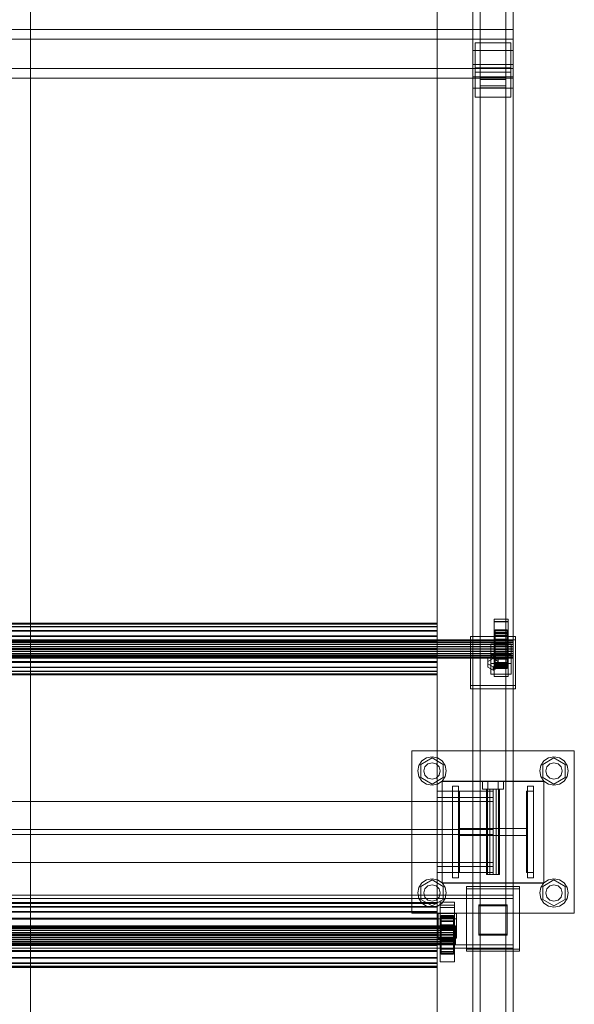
# Model space of a CAD drawing. Header units: millimetres. Extents: x -2233 to 61924, y -68080 to 6847.
# Tile 971 of 1056: x 61050 to 61596, y -14964 to -13995. Entities that reach past the tile are written whole.
import ezdxf

# ---------------------------------------------------------------- set-up
doc = ezdxf.new("R2010")
doc.units = ezdxf.units.MM
doc.layers.add('superior_C08', color=7, linetype='Continuous', lineweight=0)

msp = doc.modelspace()

# ---------------------------------------------------------------- linework, layer by layer
at = {"layer": 'superior_C08'}
for p, q in [((61461.134, -15197.949), (61461.134, -11214.841)), ((61461.134, -11216.219), (61461.134, -15199.327)), ((61496.134, -14025.14), (61496.134, -12871.626)), ((61536.134, -14025.14), (61536.134, -12871.626)), ((61503.634, -14053.794), (61503.634, -12875.473)), ((61503.634, -12881.562), (61503.634, -14059.883)), ((61528.634, -14053.794), (61528.634, -12875.473)), ((61528.634, -14059.883), (61528.634, -12881.562)), ((61496.134, -12885.408), (61496.134, -14038.922)), ((61536.134, -14038.922), (61536.134, -12885.408)), ((61496.134, -14051.326), (61496.134, -12897.812)), ((61536.134, -14051.326), (61536.134, -12897.812)), ((61496.134, -12908.837), (61496.134, -14062.351)), ((61536.134, -14062.351), (61536.134, -12908.837)), ((61061.134, -13962.195), (61061.134, -14904.231)), ((61061.134, -14905.885), (61061.134, -13963.849)), ((61461.134, -14904.231), (61461.134, -13962.195)), ((61461.134, -14905.885), (61461.134, -13963.849)), ((60586.134, -14004.537), (61536.134, -14004.537)), ((61536.134, -14004.537), (61536.134, -14042.987)), ((61536.134, -14004.537), (61536.134, -14014.184)), ((61536.134, -14014.184), (60586.134, -14014.184)), ((61498.634, -14017.612), (61533.634, -14017.612)), ((61498.634, -14046.45), (61498.634, -14017.612)), ((61498.634, -14042.42), (61498.634, -14017.612)), ((61533.634, -14017.612), (61533.634, -14046.45)), ((61533.634, -14017.612), (61533.634, -14042.42)), ((61536.134, -14052.635), (61536.134, -14014.184)), ((61536.134, -14025.14), (61496.134, -14025.14)), ((61496.134, -14025.14), (61496.134, -14038.922)), ((61496.134, -15178.654), (61496.134, -14025.14)), ((61536.134, -14038.922), (61536.134, -14025.14)), ((61536.134, -15178.654), (61536.134, -14025.14)), ((61536.134, -14042.987), (60586.134, -14042.987)), ((61496.134, -14038.922), (61536.134, -14038.922)), ((61496.134, -14038.922), (61496.134, -15192.436)), ((61498.634, -14042.42), (61498.634, -14071.258)), ((61533.634, -14042.42), (61498.634, -14042.42)), ((61533.634, -14046.45), (61498.634, -14046.45)), ((61498.634, -14046.45), (61498.634, -14071.258)), ((61533.634, -14071.258), (61533.634, -14042.42)), ((61533.634, -14046.45), (61533.634, -14071.258)), ((61536.134, -15192.436), (61536.134, -14038.922)), ((61536.134, -14052.635), (61536.134, -14042.987)), ((60586.134, -14052.635), (61536.134, -14052.635)), ((61536.134, -14051.326), (61496.134, -14051.326)), ((61496.134, -14051.326), (61496.134, -14062.351)), ((61496.134, -15204.84), (61496.134, -14051.326)), ((61528.634, -14051.637), (61503.634, -14051.637)), ((61503.634, -14051.637), (61503.634, -14062.04)), ((61503.634, -15180.344), (61503.634, -14051.637)), ((61503.634, -14059.883), (61503.634, -14053.794)), ((61503.634, -14053.794), (61528.634, -14053.794)), ((61528.634, -14062.04), (61528.634, -14051.637)), ((61528.634, -15180.344), (61528.634, -14051.637)), ((61528.634, -14053.794), (61528.634, -14059.883)), ((61536.134, -14062.351), (61536.134, -14051.326)), ((61536.134, -15204.84), (61536.134, -14051.326)), ((61496.134, -14062.351), (61536.134, -14062.351)), ((61496.134, -14062.351), (61496.134, -15215.865)), ((61528.634, -14059.883), (61503.634, -14059.883)), ((61503.634, -14062.04), (61528.634, -14062.04)), ((61503.634, -14062.04), (61503.634, -15190.747)), ((61528.634, -15190.747), (61528.634, -14062.04)), ((61536.134, -15215.865), (61536.134, -14062.351)), ((61498.634, -14071.258), (61533.634, -14071.258)), ((61461.134, -14588.795), (60661.134, -14588.795)), ((61461.134, -14588.795), (61461.134, -14589.545)), ((61461.134, -14589.775), (61461.134, -14588.795)), ((61517.134, -14629.133), (61517.134, -14584.915)), ((61517.134, -14584.915), (61531.134, -14584.915)), ((61517.134, -14587.12), (61517.134, -14584.915)), ((61531.134, -14587.12), (61517.134, -14587.12)), ((61517.134, -14587.12), (61517.134, -14631.338)), ((61517.134, -14598.79), (61517.134, -14587.255)), ((61517.134, -14587.255), (61531.134, -14587.255)), ((61517.134, -14598.831), (61517.134, -14587.255)), ((61531.134, -14584.915), (61531.134, -14629.133)), ((61531.134, -14584.915), (61531.134, -14587.12)), ((61531.134, -14631.338), (61531.134, -14587.12)), ((61531.134, -14587.255), (61531.134, -14598.79)), ((61531.134, -14587.255), (61531.134, -14598.831)), ((61461.134, -14589.545), (60661.134, -14589.545)), ((60661.134, -14589.775), (61461.134, -14589.775)), ((61461.134, -14591.975), (60661.134, -14591.975)), ((61461.134, -14592.419), (60661.134, -14592.419)), ((61461.134, -14595.92), (60661.134, -14595.92)), ((61461.134, -14596.546), (60661.134, -14596.546)), ((61461.134, -14589.545), (61461.134, -14591.975)), ((61461.134, -14592.419), (61461.134, -14589.775)), ((61461.134, -14591.975), (61461.134, -14595.92)), ((61461.134, -14596.546), (61461.134, -14592.419)), ((61461.134, -14595.92), (61461.134, -14601.109)), ((61461.134, -14601.877), (61461.134, -14596.546)), ((61531.134, -14598.79), (61517.134, -14598.79)), ((61517.134, -14598.79), (61517.134, -14610.367)), ((61531.134, -14598.831), (61517.134, -14598.831)), ((61517.134, -14598.831), (61517.134, -14610.367)), ((61518.134, -14595.755), (61518.134, -14595.194)), ((61518.134, -14595.194), (61518.134, -14605.192)), ((61530.134, -14595.194), (61518.134, -14595.194)), ((61518.134, -14595.194), (61518.134, -14595.927)), ((61518.134, -14597.573), (61518.134, -14595.755)), ((61518.134, -14595.755), (61518.134, -14605.458)), ((61530.134, -14595.755), (61518.134, -14595.755)), ((61518.134, -14605.539), (61518.134, -14595.927)), ((61518.134, -14595.927), (61518.134, -14597.905)), ((61518.134, -14595.927), (61530.134, -14595.927)), ((61518.134, -14600.523), (61518.134, -14597.573)), ((61518.134, -14597.573), (61518.134, -14606.319)), ((61530.134, -14597.573), (61518.134, -14597.573)), ((61518.134, -14597.905), (61518.134, -14606.476)), ((61530.134, -14597.905), (61518.134, -14597.905)), ((61518.134, -14597.905), (61518.134, -14600.992)), ((61530.134, -14605.192), (61530.134, -14595.194)), ((61530.134, -14595.194), (61530.134, -14595.755)), ((61530.134, -14595.927), (61530.134, -14595.194)), ((61530.134, -14605.458), (61530.134, -14595.755)), ((61530.134, -14595.755), (61530.134, -14597.573)), ((61530.134, -14597.905), (61530.134, -14595.927)), ((61530.134, -14595.927), (61530.134, -14605.539)), ((61530.134, -14606.319), (61530.134, -14597.573)), ((61530.134, -14597.573), (61530.134, -14600.523)), ((61530.134, -14606.476), (61530.134, -14597.905)), ((61530.134, -14600.992), (61530.134, -14597.905)), ((61531.134, -14610.367), (61531.134, -14598.79)), ((61531.134, -14610.367), (61531.134, -14598.831)), ((61536.134, -14605.192), (60586.134, -14605.192)), ((61536.134, -14605.458), (60586.134, -14605.458)), ((60586.134, -14605.539), (61536.134, -14605.539)), ((61536.134, -14606.319), (60586.134, -14606.319)), ((61536.134, -14606.476), (60586.134, -14606.476)), ((61536.134, -14607.717), (60586.134, -14607.717)), ((61536.134, -14607.939), (60586.134, -14607.939)), ((61461.134, -14601.109), (60661.134, -14601.109)), ((61461.134, -14601.877), (60661.134, -14601.877)), ((61461.134, -14607.19), (60661.134, -14607.19)), ((61461.134, -14608.046), (60661.134, -14608.046)), ((61461.134, -14601.109), (61461.134, -14607.19)), ((61461.134, -14608.046), (61461.134, -14601.877)), ((61461.134, -14607.19), (61461.134, -14613.748)), ((61461.134, -14614.634), (61461.134, -14608.046)), ((61494.134, -14649.909), (61494.134, -14601.846)), ((61494.134, -14601.846), (61538.134, -14601.846)), ((61494.134, -14605.154), (61494.134, -14601.846)), ((61538.134, -14605.154), (61494.134, -14605.154)), ((61494.134, -14605.154), (61494.134, -14653.217)), ((61518.134, -14604.405), (61518.134, -14600.523)), ((61518.134, -14600.523), (61518.134, -14607.717)), ((61530.134, -14600.523), (61518.134, -14600.523)), ((61518.134, -14600.992), (61518.134, -14607.939)), ((61530.134, -14600.992), (61518.134, -14600.992)), ((61518.134, -14600.992), (61518.134, -14604.979)), ((61518.134, -14608.954), (61518.134, -14604.405)), ((61518.134, -14604.405), (61518.134, -14609.555)), ((61530.134, -14604.405), (61518.134, -14604.405)), ((61518.134, -14604.979), (61518.134, -14609.828)), ((61530.134, -14604.979), (61518.134, -14604.979)), ((61518.134, -14604.979), (61518.134, -14609.594)), ((61518.134, -14605.192), (61518.134, -14605.458)), ((61518.134, -14605.192), (61530.134, -14605.192)), ((61518.134, -14605.539), (61518.134, -14605.192)), ((61518.134, -14605.458), (61518.134, -14606.319)), ((61518.134, -14605.458), (61530.134, -14605.458)), ((61518.134, -14606.476), (61518.134, -14605.539)), ((61530.134, -14605.539), (61518.134, -14605.539)), ((61518.134, -14606.319), (61518.134, -14607.717)), ((61518.134, -14606.319), (61530.134, -14606.319)), ((61518.134, -14606.476), (61530.134, -14606.476)), ((61518.134, -14607.939), (61518.134, -14606.476)), ((61518.134, -14607.717), (61518.134, -14609.555)), ((61518.134, -14607.717), (61530.134, -14607.717)), ((61518.134, -14607.939), (61530.134, -14607.939)), ((61518.134, -14609.828), (61518.134, -14607.939)), ((61530.134, -14607.717), (61530.134, -14600.523)), ((61530.134, -14600.523), (61530.134, -14604.405)), ((61530.134, -14607.939), (61530.134, -14600.992)), ((61530.134, -14604.979), (61530.134, -14600.992)), ((61530.134, -14609.555), (61530.134, -14604.405)), ((61530.134, -14604.405), (61530.134, -14608.954)), ((61530.134, -14609.828), (61530.134, -14604.979)), ((61530.134, -14609.594), (61530.134, -14604.979)), ((61530.134, -14605.458), (61530.134, -14605.192)), ((61530.134, -14605.192), (61530.134, -14605.539)), ((61530.134, -14606.319), (61530.134, -14605.458)), ((61530.134, -14605.539), (61530.134, -14606.476)), ((61530.134, -14607.717), (61530.134, -14606.319)), ((61530.134, -14606.476), (61530.134, -14607.939)), ((61530.134, -14609.555), (61530.134, -14607.717)), ((61530.134, -14607.939), (61530.134, -14609.828)), ((61536.134, -14605.192), (61536.134, -14605.458)), ((61536.134, -14605.539), (61536.134, -14605.192)), ((61536.134, -14605.458), (61536.134, -14606.319)), ((61536.134, -14606.476), (61536.134, -14605.539)), ((61536.134, -14606.319), (61536.134, -14607.717)), ((61536.134, -14607.939), (61536.134, -14606.476)), ((61536.134, -14607.717), (61536.134, -14609.555)), ((61536.134, -14609.828), (61536.134, -14607.939)), ((61538.134, -14601.846), (61538.134, -14649.909)), ((61538.134, -14601.846), (61538.134, -14605.154)), ((61538.134, -14653.217), (61538.134, -14605.154)), ((61536.134, -14609.555), (60586.134, -14609.555)), ((61536.134, -14609.828), (60586.134, -14609.828)), ((61536.134, -14611.71), (60586.134, -14611.71)), ((61536.134, -14612.014), (60586.134, -14612.014)), ((61536.134, -14614.034), (60586.134, -14614.034)), ((61536.134, -14614.348), (60586.134, -14614.348)), ((61536.134, -14616.368), (60586.134, -14616.368)), ((61536.134, -14616.672), (60586.134, -14616.672)), ((61461.134, -14613.748), (60661.134, -14613.748)), ((61461.134, -14614.634), (60661.134, -14614.634)), ((61461.134, -14613.748), (61461.134, -14620.336)), ((61461.134, -14621.192), (61461.134, -14614.634)), ((61514.134, -14628.489), (61514.134, -14609.264)), ((61514.134, -14609.264), (61534.134, -14609.264)), ((61514.134, -14619.573), (61514.134, -14609.264)), ((61517.134, -14610.367), (61531.134, -14610.367)), ((61517.134, -14629.55), (61517.134, -14618.015)), ((61517.134, -14618.015), (61531.134, -14618.015)), ((61517.134, -14629.592), (61517.134, -14618.015)), ((61518.134, -14613.859), (61518.134, -14608.954)), ((61518.134, -14608.954), (61518.134, -14611.71)), ((61530.134, -14608.954), (61518.134, -14608.954)), ((61518.134, -14609.555), (61518.134, -14611.71)), ((61518.134, -14609.555), (61530.134, -14609.555)), ((61518.134, -14609.594), (61518.134, -14612.014)), ((61530.134, -14609.594), (61518.134, -14609.594)), ((61518.134, -14609.594), (61518.134, -14614.522)), ((61518.134, -14609.828), (61530.134, -14609.828)), ((61518.134, -14612.014), (61518.134, -14609.828)), ((61518.134, -14611.71), (61518.134, -14614.034)), ((61518.134, -14611.71), (61530.134, -14611.71)), ((61518.134, -14612.014), (61530.134, -14612.014)), ((61518.134, -14614.348), (61518.134, -14612.014)), ((61518.134, -14618.787), (61518.134, -14613.859)), ((61518.134, -14613.859), (61518.134, -14614.034)), ((61530.134, -14613.859), (61518.134, -14613.859)), ((61518.134, -14614.034), (61518.134, -14616.368)), ((61518.134, -14614.034), (61530.134, -14614.034)), ((61518.134, -14614.522), (61518.134, -14614.348)), ((61518.134, -14614.348), (61530.134, -14614.348)), ((61518.134, -14616.672), (61518.134, -14614.348)), ((61530.134, -14614.522), (61518.134, -14614.522)), ((61518.134, -14614.522), (61518.134, -14619.428)), ((61518.134, -14618.787), (61518.134, -14616.368)), ((61518.134, -14616.368), (61518.134, -14618.554)), ((61518.134, -14616.368), (61530.134, -14616.368)), ((61518.134, -14619.428), (61518.134, -14616.672)), ((61518.134, -14616.672), (61530.134, -14616.672)), ((61518.134, -14618.826), (61518.134, -14616.672)), ((61530.134, -14611.71), (61530.134, -14608.954)), ((61530.134, -14608.954), (61530.134, -14613.859)), ((61530.134, -14611.71), (61530.134, -14609.555)), ((61530.134, -14612.014), (61530.134, -14609.594)), ((61530.134, -14614.522), (61530.134, -14609.594)), ((61530.134, -14609.828), (61530.134, -14612.014)), ((61530.134, -14614.034), (61530.134, -14611.71)), ((61530.134, -14612.014), (61530.134, -14614.348)), ((61530.134, -14614.034), (61530.134, -14613.859)), ((61530.134, -14613.859), (61530.134, -14618.787)), ((61530.134, -14616.368), (61530.134, -14614.034)), ((61530.134, -14614.348), (61530.134, -14614.522)), ((61530.134, -14614.348), (61530.134, -14616.672)), ((61530.134, -14619.428), (61530.134, -14614.522)), ((61530.134, -14618.554), (61530.134, -14616.368)), ((61530.134, -14616.368), (61530.134, -14618.787)), ((61530.134, -14616.672), (61530.134, -14619.428)), ((61530.134, -14616.672), (61530.134, -14618.826)), ((61531.134, -14618.015), (61531.134, -14629.55)), ((61531.134, -14618.015), (61531.134, -14629.592)), ((61534.134, -14609.264), (61534.134, -14628.489)), ((61534.134, -14609.264), (61534.134, -14619.573)), ((61536.134, -14609.555), (61536.134, -14611.71)), ((61536.134, -14612.014), (61536.134, -14609.828)), ((61536.134, -14611.71), (61536.134, -14614.034)), ((61536.134, -14614.348), (61536.134, -14612.014)), ((61536.134, -14614.034), (61536.134, -14616.368)), ((61536.134, -14616.672), (61536.134, -14614.348)), ((61536.134, -14616.368), (61536.134, -14618.554)), ((61536.134, -14618.826), (61536.134, -14616.672)), ((61536.134, -14618.554), (60586.134, -14618.554)), ((61536.134, -14618.826), (60586.134, -14618.826)), ((61536.134, -14620.443), (60586.134, -14620.443)), ((61536.134, -14620.665), (60586.134, -14620.665)), ((61536.134, -14621.905), (60586.134, -14621.905)), ((61536.134, -14622.062), (60586.134, -14622.062)), ((61536.134, -14622.842), (60586.134, -14622.842)), ((61536.134, -14622.923), (60586.134, -14622.923)), ((61536.134, -14623.189), (60586.134, -14623.189)), ((61461.134, -14620.336), (60661.134, -14620.336)), ((61461.134, -14621.192), (60661.134, -14621.192)), ((61461.134, -14626.505), (60661.134, -14626.505)), ((61461.134, -14627.273), (60661.134, -14627.273)), ((61461.134, -14620.336), (61461.134, -14626.505)), ((61461.134, -14627.273), (61461.134, -14621.192)), ((61461.134, -14626.505), (61461.134, -14631.835)), ((61461.134, -14632.462), (61461.134, -14627.273)), ((61516.134, -14620.11), (61510.938, -14622.994)), ((61510.938, -14622.994), (61510.938, -14628.762)), ((61510.938, -14622.994), (61510.938, -14626.302)), ((61510.938, -14626.302), (61516.134, -14623.418)), ((61510.938, -14632.069), (61510.938, -14626.302)), ((61534.134, -14619.573), (61514.134, -14619.573)), ((61514.134, -14619.573), (61514.134, -14638.798)), ((61521.33, -14622.994), (61516.134, -14620.11)), ((61516.134, -14620.11), (61516.134, -14623.418)), ((61516.134, -14623.418), (61521.33, -14626.302)), ((61518.134, -14623.402), (61518.134, -14618.554)), ((61518.134, -14618.554), (61518.134, -14620.443)), ((61518.134, -14618.554), (61530.134, -14618.554)), ((61518.134, -14623.402), (61518.134, -14618.787)), ((61530.134, -14618.787), (61518.134, -14618.787)), ((61518.134, -14623.977), (61518.134, -14618.826)), ((61518.134, -14618.826), (61530.134, -14618.826)), ((61518.134, -14620.665), (61518.134, -14618.826)), ((61530.134, -14619.428), (61518.134, -14619.428)), ((61518.134, -14619.428), (61518.134, -14623.977)), ((61518.134, -14627.389), (61518.134, -14620.443)), ((61518.134, -14620.443), (61518.134, -14621.905)), ((61518.134, -14620.443), (61530.134, -14620.443)), ((61518.134, -14627.858), (61518.134, -14620.665)), ((61518.134, -14620.665), (61530.134, -14620.665)), ((61518.134, -14622.062), (61518.134, -14620.665)), ((61518.134, -14630.477), (61518.134, -14621.905)), ((61518.134, -14621.905), (61518.134, -14622.842)), ((61518.134, -14621.905), (61530.134, -14621.905)), ((61518.134, -14630.809), (61518.134, -14622.062)), ((61518.134, -14622.062), (61530.134, -14622.062)), ((61518.134, -14622.923), (61518.134, -14622.062)), ((61518.134, -14632.455), (61518.134, -14622.842)), ((61518.134, -14622.842), (61518.134, -14623.189)), ((61518.134, -14622.842), (61530.134, -14622.842)), ((61518.134, -14632.626), (61518.134, -14622.923)), ((61518.134, -14622.923), (61530.134, -14622.923)), ((61518.134, -14623.189), (61518.134, -14622.923)), ((61518.134, -14633.188), (61518.134, -14623.189)), ((61518.134, -14623.189), (61530.134, -14623.189)), ((61518.134, -14627.389), (61518.134, -14623.402)), ((61530.134, -14623.402), (61518.134, -14623.402)), ((61530.134, -14623.977), (61518.134, -14623.977)), ((61518.134, -14623.977), (61518.134, -14627.858)), ((61518.134, -14630.477), (61518.134, -14627.389)), ((61530.134, -14627.389), (61518.134, -14627.389)), ((61530.134, -14627.858), (61518.134, -14627.858)), ((61518.134, -14627.858), (61518.134, -14630.809)), ((61521.33, -14628.762), (61521.33, -14622.994)), ((61521.33, -14622.994), (61521.33, -14626.302)), ((61521.33, -14626.302), (61521.33, -14632.069)), ((61530.134, -14620.443), (61530.134, -14618.554)), ((61530.134, -14618.554), (61530.134, -14623.402)), ((61530.134, -14618.787), (61530.134, -14623.402)), ((61530.134, -14618.826), (61530.134, -14623.977)), ((61530.134, -14618.826), (61530.134, -14620.665)), ((61530.134, -14623.977), (61530.134, -14619.428)), ((61530.134, -14621.905), (61530.134, -14620.443)), ((61530.134, -14620.443), (61530.134, -14627.389)), ((61530.134, -14620.665), (61530.134, -14627.858)), ((61530.134, -14620.665), (61530.134, -14622.062)), ((61530.134, -14622.842), (61530.134, -14621.905)), ((61530.134, -14621.905), (61530.134, -14630.477)), ((61530.134, -14622.062), (61530.134, -14630.809)), ((61530.134, -14622.062), (61530.134, -14622.923)), ((61530.134, -14623.189), (61530.134, -14622.842)), ((61530.134, -14622.842), (61530.134, -14632.455)), ((61530.134, -14622.923), (61530.134, -14632.626)), ((61530.134, -14622.923), (61530.134, -14623.189)), ((61530.134, -14623.189), (61530.134, -14633.188)), ((61530.134, -14623.402), (61530.134, -14627.389)), ((61530.134, -14627.858), (61530.134, -14623.977)), ((61530.134, -14627.389), (61530.134, -14630.477)), ((61530.134, -14630.809), (61530.134, -14627.858)), ((61534.134, -14638.798), (61534.134, -14619.573)), ((61536.134, -14618.554), (61536.134, -14620.443)), ((61536.134, -14620.665), (61536.134, -14618.826)), ((61536.134, -14620.443), (61536.134, -14621.905)), ((61536.134, -14622.062), (61536.134, -14620.665)), ((61536.134, -14621.905), (61536.134, -14622.842)), ((61536.134, -14622.923), (61536.134, -14622.062)), ((61536.134, -14622.842), (61536.134, -14623.189)), ((61536.134, -14623.189), (61536.134, -14622.923)), ((61461.134, -14631.835), (60661.134, -14631.835)), ((61461.134, -14632.462), (60661.134, -14632.462)), ((61461.134, -14635.963), (60661.134, -14635.963)), ((61461.134, -14636.406), (60661.134, -14636.406)), ((61461.134, -14631.835), (61461.134, -14635.963)), ((61461.134, -14636.406), (61461.134, -14632.462)), ((61461.134, -14635.963), (61461.134, -14638.607)), ((61461.134, -14638.836), (61461.134, -14636.406)), ((61510.938, -14628.762), (61516.134, -14631.645)), ((61510.938, -14628.762), (61510.938, -14632.069)), ((61516.134, -14634.953), (61510.938, -14632.069)), ((61534.134, -14628.489), (61514.134, -14628.489)), ((61514.134, -14628.489), (61514.134, -14638.798)), ((61516.134, -14631.645), (61521.33, -14628.762)), ((61516.134, -14634.953), (61516.134, -14631.645)), ((61521.33, -14632.069), (61516.134, -14634.953)), ((61531.134, -14629.133), (61517.134, -14629.133)), ((61517.134, -14629.133), (61517.134, -14631.338)), ((61531.134, -14629.55), (61517.134, -14629.55)), ((61517.134, -14629.55), (61517.134, -14641.127)), ((61531.134, -14629.592), (61517.134, -14629.592)), ((61517.134, -14629.592), (61517.134, -14641.127)), ((61517.134, -14631.338), (61531.134, -14631.338)), ((61518.134, -14632.455), (61518.134, -14630.477)), ((61530.134, -14630.477), (61518.134, -14630.477)), ((61530.134, -14630.809), (61518.134, -14630.809)), ((61518.134, -14630.809), (61518.134, -14632.626)), ((61518.134, -14633.188), (61518.134, -14632.455)), ((61530.134, -14632.455), (61518.134, -14632.455)), ((61530.134, -14632.626), (61518.134, -14632.626)), ((61518.134, -14632.626), (61518.134, -14633.188)), ((61530.134, -14633.188), (61518.134, -14633.188)), ((61521.33, -14628.762), (61521.33, -14632.069)), ((61530.134, -14630.477), (61530.134, -14632.455)), ((61530.134, -14632.626), (61530.134, -14630.809)), ((61530.134, -14632.455), (61530.134, -14633.188)), ((61530.134, -14633.188), (61530.134, -14632.626)), ((61531.134, -14631.338), (61531.134, -14629.133)), ((61531.134, -14641.127), (61531.134, -14629.55)), ((61531.134, -14641.127), (61531.134, -14629.592)), ((61534.134, -14638.798), (61534.134, -14628.489)), ((61461.134, -14638.607), (60661.134, -14638.607)), ((61461.134, -14638.836), (60661.134, -14638.836)), ((61461.134, -14639.587), (60661.134, -14639.587)), ((61461.134, -14638.607), (61461.134, -14639.587)), ((61461.134, -14639.587), (61461.134, -14638.836)), ((61514.134, -14638.798), (61534.134, -14638.798)), ((61517.134, -14641.127), (61531.134, -14641.127)), ((61538.134, -14649.909), (61494.134, -14649.909)), ((61494.134, -14649.909), (61494.134, -14653.217)), ((61494.134, -14653.217), (61538.134, -14653.217)), ((61538.134, -14653.217), (61538.134, -14649.909)), ((61436.134, -14874.15), (61436.134, -14714.15)), ((61436.134, -14714.15), (61596.134, -14714.15)), ((61596.134, -14714.15), (61596.134, -14874.15)), ((61443.2, -14728.792), (61446.234, -14724.25)), ((61445.049, -14727.75), (61456.134, -14721.35)), ((61446.234, -14724.25), (61450.776, -14721.215)), ((61450.776, -14721.215), (61456.134, -14720.15)), ((61456.134, -14720.15), (61461.491, -14721.215)), ((61456.134, -14721.35), (61467.219, -14727.75)), ((61461.491, -14721.215), (61466.033, -14724.25)), ((61466.033, -14724.25), (61469.068, -14728.792)), ((61563.2, -14728.792), (61566.234, -14724.25)), ((61565.049, -14727.75), (61576.134, -14721.35)), ((61566.234, -14724.25), (61570.776, -14721.215)), ((61570.776, -14721.215), (61576.134, -14720.15)), ((61576.134, -14720.15), (61581.491, -14721.215)), ((61576.134, -14721.35), (61587.219, -14727.75)), ((61581.491, -14721.215), (61586.033, -14724.25)), ((61586.033, -14724.25), (61589.068, -14728.792)), ((61442.134, -14734.15), (61443.2, -14728.792)), ((61443.2, -14739.507), (61442.134, -14734.15)), ((61445.049, -14740.55), (61445.049, -14727.75)), ((61448.134, -14734.15), (61449.206, -14730.15)), ((61449.206, -14738.15), (61448.134, -14734.15)), ((61449.206, -14730.15), (61452.134, -14727.222)), ((61452.134, -14727.222), (61456.134, -14726.15)), ((61456.134, -14726.15), (61460.134, -14727.222)), ((61460.134, -14727.222), (61463.062, -14730.15)), ((61463.062, -14730.15), (61464.134, -14734.15)), ((61464.134, -14734.15), (61463.062, -14738.15)), ((61467.219, -14727.75), (61467.219, -14740.55)), ((61469.068, -14728.792), (61470.134, -14734.15)), ((61470.134, -14734.15), (61469.068, -14739.507)), ((61562.134, -14734.15), (61563.2, -14728.792)), ((61563.2, -14739.507), (61562.134, -14734.15)), ((61565.049, -14740.55), (61565.049, -14727.75)), ((61568.134, -14734.15), (61569.206, -14730.15)), ((61569.206, -14738.15), (61568.134, -14734.15)), ((61569.206, -14730.15), (61572.134, -14727.222)), ((61572.134, -14727.222), (61576.134, -14726.15)), ((61576.134, -14726.15), (61580.134, -14727.222)), ((61580.134, -14727.222), (61583.062, -14730.15)), ((61583.062, -14730.15), (61584.134, -14734.15)), ((61584.134, -14734.15), (61583.062, -14738.15)), ((61587.219, -14727.75), (61587.219, -14740.55)), ((61589.068, -14728.792), (61590.134, -14734.15)), ((61590.134, -14734.15), (61589.068, -14739.507)), ((61446.234, -14744.049), (61443.2, -14739.507)), ((61456.134, -14746.95), (61445.049, -14740.55)), ((61450.776, -14747.084), (61446.234, -14744.049)), ((61452.134, -14741.078), (61449.206, -14738.15)), ((61456.134, -14742.15), (61452.134, -14741.078)), ((61467.219, -14740.55), (61456.134, -14746.95)), ((61460.134, -14741.078), (61456.134, -14742.15)), ((61463.062, -14738.15), (61460.134, -14741.078)), ((61466.033, -14744.049), (61461.491, -14747.084)), ((61469.068, -14739.507), (61466.033, -14744.049)), ((61466.134, -14844.15), (61466.134, -14744.15)), ((61466.134, -14744.15), (61566.134, -14744.15)), ((61505.734, -14744.15), (61510.934, -14744.15)), ((61505.734, -14744.15), (61505.734, -14752.15)), ((61510.934, -14744.15), (61521.334, -14744.15)), ((61510.934, -14752.15), (61510.934, -14744.15)), ((61521.334, -14744.15), (61526.534, -14744.15)), ((61521.334, -14752.15), (61521.334, -14744.15)), ((61526.534, -14752.15), (61526.534, -14744.15)), ((61566.234, -14744.049), (61563.2, -14739.507)), ((61576.134, -14746.95), (61565.049, -14740.55)), ((61566.134, -14744.15), (61566.134, -14844.15)), ((61570.776, -14747.084), (61566.234, -14744.049)), ((61572.134, -14741.078), (61569.206, -14738.15)), ((61576.134, -14742.15), (61572.134, -14741.078)), ((61587.219, -14740.55), (61576.134, -14746.95)), ((61580.134, -14741.078), (61576.134, -14742.15)), ((61583.062, -14738.15), (61580.134, -14741.078)), ((61586.033, -14744.049), (61581.491, -14747.084)), ((61589.068, -14739.507), (61586.033, -14744.049)), ((61456.134, -14748.15), (61450.776, -14747.084)), ((61461.491, -14747.084), (61456.134, -14748.15)), ((61466.134, -14844.425), (61466.134, -14744.425)), ((61466.134, -14744.425), (61566.134, -14744.425)), ((61476.134, -14839.15), (61476.134, -14749.15)), ((61482.134, -14749.15), (61476.134, -14749.15)), ((61482.134, -14839.15), (61482.134, -14749.15)), ((61510.934, -14752.15), (61505.734, -14752.15)), ((61509.734, -14752.15), (61510.591, -14752.15)), ((61509.734, -14752.15), (61509.734, -14836.15)), ((61510.591, -14752.15), (61512.934, -14752.15)), ((61510.591, -14836.15), (61510.591, -14752.15)), ((61510.934, -14752.15), (61521.334, -14752.15)), ((61512.934, -14752.15), (61516.134, -14752.15)), ((61512.934, -14836.15), (61512.934, -14752.15)), ((61516.134, -14752.15), (61519.334, -14752.15)), ((61516.134, -14836.15), (61516.134, -14752.15)), ((61519.334, -14752.15), (61521.676, -14752.15)), ((61519.334, -14836.15), (61519.334, -14752.15)), ((61521.334, -14752.15), (61526.534, -14752.15)), ((61521.676, -14752.15), (61522.534, -14752.15)), ((61521.676, -14836.15), (61521.676, -14752.15)), ((61522.534, -14836.15), (61522.534, -14752.15)), ((61550.134, -14839.15), (61550.134, -14749.15)), ((61556.134, -14749.15), (61550.134, -14749.15)), ((61556.134, -14839.15), (61556.134, -14749.15)), ((61566.134, -14744.425), (61566.134, -14844.425)), ((61576.134, -14748.15), (61570.776, -14747.084)), ((61581.491, -14747.084), (61576.134, -14748.15)), ((61516.134, -14754.15), (61461.134, -14754.15)), ((61461.134, -14760.15), (61461.134, -14754.15)), ((61516.134, -14760.15), (61461.134, -14760.15)), ((61476.134, -14834.15), (61476.134, -14754.15)), ((61476.134, -14754.15), (61483.134, -14754.15)), ((61483.134, -14754.15), (61483.134, -14834.15)), ((61516.134, -14760.15), (61516.134, -14754.15)), ((61549.134, -14834.15), (61549.134, -14754.15)), ((61549.134, -14754.15), (61556.134, -14754.15)), ((61556.134, -14754.15), (61556.134, -14834.15)), ((61516.134, -14764.15), (60606.134, -14764.15)), ((61516.134, -14764.15), (61516.134, -14824.15)), ((61516.134, -14791.65), (60606.134, -14791.65)), ((61483.134, -14797.65), (61483.134, -14790.65)), ((61483.134, -14790.65), (61549.134, -14790.65)), ((61516.134, -14791.65), (61516.134, -14796.65)), ((61549.134, -14790.65), (61549.134, -14797.65)), ((60606.134, -14796.65), (61516.134, -14796.65)), ((61549.134, -14797.65), (61483.134, -14797.65)), ((60606.134, -14824.15), (61516.134, -14824.15)), ((61516.134, -14828.15), (61461.134, -14828.15)), ((61461.134, -14834.15), (61461.134, -14828.15)), ((61516.134, -14834.15), (61516.134, -14828.15)), ((61446.234, -14844.25), (61450.776, -14841.215)), ((61450.776, -14841.215), (61456.134, -14840.15)), ((61456.134, -14840.15), (61461.491, -14841.215)), ((61516.134, -14834.15), (61461.134, -14834.15)), ((61461.491, -14841.215), (61466.033, -14844.25)), ((61483.134, -14834.15), (61476.134, -14834.15)), ((61482.134, -14839.15), (61476.134, -14839.15)), ((61510.591, -14836.15), (61509.734, -14836.15)), ((61510.591, -14836.15), (61512.934, -14836.15)), ((61512.934, -14836.15), (61516.134, -14836.15)), ((61516.134, -14836.15), (61519.334, -14836.15)), ((61519.334, -14836.15), (61521.676, -14836.15)), ((61521.676, -14836.15), (61522.534, -14836.15)), ((61556.134, -14834.15), (61549.134, -14834.15)), ((61556.134, -14839.15), (61550.134, -14839.15)), ((61566.234, -14844.25), (61570.776, -14841.215)), ((61570.776, -14841.215), (61576.134, -14840.15)), ((61576.134, -14840.15), (61581.491, -14841.215)), ((61581.491, -14841.215), (61586.033, -14844.25)), ((61442.134, -14854.15), (61443.2, -14848.792)), ((61443.2, -14848.792), (61446.234, -14844.25)), ((61445.049, -14847.75), (61456.134, -14841.35)), ((61445.049, -14860.55), (61445.049, -14847.75)), ((61448.134, -14854.15), (61449.206, -14850.15)), ((61449.206, -14850.15), (61452.134, -14847.222)), ((61452.134, -14847.222), (61456.134, -14846.15)), ((61456.134, -14841.35), (61467.219, -14847.75)), ((61456.134, -14846.15), (61460.134, -14847.222)), ((61460.134, -14847.222), (61463.062, -14850.15)), ((61463.062, -14850.15), (61464.134, -14854.15)), ((61466.033, -14844.25), (61469.068, -14848.792)), ((61566.134, -14844.15), (61466.134, -14844.15)), ((61566.134, -14844.425), (61466.134, -14844.425)), ((61467.219, -14847.75), (61467.219, -14860.55)), ((61469.068, -14848.792), (61470.134, -14854.15)), ((61490.134, -14909.357), (61490.134, -14847.837)), ((61490.134, -14847.837), (61542.134, -14847.837)), ((61490.134, -14850.042), (61490.134, -14847.837)), ((61542.134, -14850.042), (61490.134, -14850.042)), ((61490.134, -14850.042), (61490.134, -14911.562)), ((61542.134, -14847.837), (61542.134, -14909.357)), ((61542.134, -14847.837), (61542.134, -14850.042)), ((61542.134, -14911.562), (61542.134, -14850.042)), ((61562.134, -14854.15), (61563.2, -14848.792)), ((61563.2, -14848.792), (61566.234, -14844.25)), ((61565.049, -14847.75), (61576.134, -14841.35)), ((61565.049, -14860.55), (61565.049, -14847.75)), ((61568.134, -14854.15), (61569.206, -14850.15)), ((61569.206, -14850.15), (61572.134, -14847.222)), ((61572.134, -14847.222), (61576.134, -14846.15)), ((61576.134, -14841.35), (61587.219, -14847.75)), ((61576.134, -14846.15), (61580.134, -14847.222)), ((61580.134, -14847.222), (61583.062, -14850.15)), ((61583.062, -14850.15), (61584.134, -14854.15)), ((61586.033, -14844.25), (61589.068, -14848.792)), ((61587.219, -14847.75), (61587.219, -14860.55)), ((61589.068, -14848.792), (61590.134, -14854.15)), ((60586.134, -14856.386), (61536.134, -14856.386)), ((61536.134, -14859.694), (60586.134, -14859.694)), ((61443.2, -14859.507), (61442.134, -14854.15)), ((61446.234, -14864.049), (61443.2, -14859.507)), ((61456.134, -14866.95), (61445.049, -14860.55)), ((61449.206, -14858.15), (61448.134, -14854.15)), ((61452.134, -14861.078), (61449.206, -14858.15)), ((61467.219, -14860.55), (61456.134, -14866.95)), ((61463.062, -14858.15), (61460.134, -14861.078)), ((61464.134, -14854.15), (61463.062, -14858.15)), ((61469.068, -14859.507), (61466.033, -14864.049)), ((61470.134, -14854.15), (61469.068, -14859.507)), ((61536.134, -14856.386), (61536.134, -14905.218)), ((61536.134, -14856.386), (61536.134, -14859.694)), ((61536.134, -14908.526), (61536.134, -14859.694)), ((61563.2, -14859.507), (61562.134, -14854.15)), ((61566.234, -14864.049), (61563.2, -14859.507)), ((61576.134, -14866.95), (61565.049, -14860.55)), ((61569.206, -14858.15), (61568.134, -14854.15)), ((61572.134, -14861.078), (61569.206, -14858.15)), ((61587.219, -14860.55), (61576.134, -14866.95)), ((61583.062, -14858.15), (61580.134, -14861.078)), ((61584.134, -14854.15), (61583.062, -14858.15)), ((61589.068, -14859.507), (61586.033, -14864.049)), ((61590.134, -14854.15), (61589.068, -14859.507)), ((61461.134, -14863.416), (60661.134, -14863.416)), ((61461.134, -14864.361), (60661.134, -14864.361)), ((60661.134, -14864.65), (61461.134, -14864.65)), ((61461.134, -14867.423), (60661.134, -14867.423)), ((61461.134, -14867.981), (60661.134, -14867.981)), ((61450.776, -14867.084), (61446.234, -14864.049)), ((61456.134, -14868.15), (61450.776, -14867.084)), ((61456.134, -14862.15), (61452.134, -14861.078)), ((61460.134, -14861.078), (61456.134, -14862.15)), ((61461.491, -14867.084), (61456.134, -14868.15)), ((61461.134, -14863.416), (61461.134, -14864.361)), ((61461.134, -14864.65), (61461.134, -14863.416)), ((61461.134, -14864.361), (61461.134, -14867.423)), ((61461.134, -14867.981), (61461.134, -14864.65)), ((61461.134, -14867.423), (61461.134, -14872.392)), ((61461.134, -14873.182), (61461.134, -14867.981)), ((61466.033, -14864.049), (61461.491, -14867.084)), ((61464.134, -14909.385), (61464.134, -14863.244)), ((61464.134, -14863.244), (61478.134, -14863.244)), ((61464.134, -14866.001), (61464.134, -14863.244)), ((61478.134, -14866.001), (61464.134, -14866.001)), ((61464.134, -14866.001), (61464.134, -14912.141)), ((61464.134, -14877.946), (61464.134, -14868.333)), ((61464.134, -14868.333), (61478.134, -14868.333)), ((61464.134, -14881.564), (61464.134, -14868.333)), ((61478.134, -14863.244), (61478.134, -14909.385)), ((61478.134, -14863.244), (61478.134, -14866.001)), ((61478.134, -14912.141), (61478.134, -14866.001)), ((61478.134, -14868.333), (61478.134, -14877.946)), ((61478.134, -14868.333), (61478.134, -14881.564)), ((61502.134, -14894.67), (61502.134, -14865.832)), ((61502.134, -14865.832), (61530.134, -14865.832)), ((61502.134, -14866.934), (61502.134, -14865.832)), ((61530.134, -14866.934), (61502.134, -14866.934)), ((61502.134, -14866.934), (61502.134, -14895.772)), ((61530.134, -14865.832), (61530.134, -14894.67)), ((61530.134, -14865.832), (61530.134, -14866.934)), ((61530.134, -14895.772), (61530.134, -14866.934)), ((61570.776, -14867.084), (61566.234, -14864.049)), ((61576.134, -14868.15), (61570.776, -14867.084)), ((61576.134, -14862.15), (61572.134, -14861.078)), ((61580.134, -14861.078), (61576.134, -14862.15)), ((61581.491, -14867.084), (61576.134, -14868.15)), ((61586.033, -14864.049), (61581.491, -14867.084)), ((61461.134, -14872.392), (60661.134, -14872.392)), ((61461.134, -14873.182), (60661.134, -14873.182)), ((61461.134, -14878.93), (60661.134, -14878.93)), ((61461.134, -14879.897), (60661.134, -14879.897)), ((61596.134, -14874.15), (61436.134, -14874.15)), ((61461.134, -14872.392), (61461.134, -14878.93)), ((61461.134, -14879.897), (61461.134, -14873.182)), ((61461.134, -14878.93), (61461.134, -14886.59)), ((61461.134, -14887.669), (61461.134, -14879.897)), ((61462.134, -14874.221), (61480.134, -14874.221)), ((61462.134, -14893.447), (61462.134, -14874.221)), ((61462.134, -14879.459), (61462.134, -14874.221)), ((61462.134, -14879.459), (61462.134, -14898.684)), ((61480.134, -14879.459), (61462.134, -14879.459)), ((61478.134, -14877.946), (61464.134, -14877.946)), ((61464.134, -14877.946), (61464.134, -14891.177)), ((61465.134, -14876.975), (61465.134, -14876.414)), ((61465.134, -14876.414), (61465.134, -14886.412)), ((61477.134, -14876.414), (61465.134, -14876.414)), ((61465.134, -14876.414), (61465.134, -14877.147)), ((61465.134, -14878.793), (61465.134, -14876.975)), ((61465.134, -14876.975), (61465.134, -14886.678)), ((61477.134, -14876.975), (61465.134, -14876.975)), ((61465.134, -14886.759), (61465.134, -14877.147)), ((61465.134, -14877.147), (61465.134, -14879.125)), ((61465.134, -14877.147), (61477.134, -14877.147)), ((61465.134, -14881.743), (61465.134, -14878.793)), ((61465.134, -14878.793), (61465.134, -14887.539)), ((61477.134, -14878.793), (61465.134, -14878.793)), ((61465.134, -14879.125), (61465.134, -14887.696)), ((61477.134, -14879.125), (61465.134, -14879.125)), ((61465.134, -14879.125), (61465.134, -14882.212)), ((61477.134, -14886.412), (61477.134, -14876.414)), ((61477.134, -14876.414), (61477.134, -14876.975)), ((61477.134, -14877.147), (61477.134, -14876.414)), ((61477.134, -14886.678), (61477.134, -14876.975)), ((61477.134, -14876.975), (61477.134, -14878.793)), ((61477.134, -14879.125), (61477.134, -14877.147)), ((61477.134, -14877.147), (61477.134, -14886.759)), ((61477.134, -14887.539), (61477.134, -14878.793)), ((61477.134, -14878.793), (61477.134, -14881.743)), ((61477.134, -14887.696), (61477.134, -14879.125)), ((61477.134, -14882.212), (61477.134, -14879.125)), ((61478.134, -14891.177), (61478.134, -14877.946)), ((61480.134, -14874.221), (61480.134, -14893.447)), ((61480.134, -14874.221), (61480.134, -14879.459)), ((61480.134, -14898.684), (61480.134, -14879.459)), ((61479.134, -14886.412), (60643.134, -14886.412)), ((61479.134, -14886.678), (60643.134, -14886.678)), ((60643.134, -14886.759), (61479.134, -14886.759)), ((61479.134, -14887.539), (60643.134, -14887.539)), ((61479.134, -14887.696), (60643.134, -14887.696)), ((61479.134, -14888.937), (60643.134, -14888.937)), ((61479.134, -14889.159), (60643.134, -14889.159)), ((61461.134, -14886.59), (60661.134, -14886.59)), ((61461.134, -14887.669), (60661.134, -14887.669)), ((61461.134, -14886.59), (61461.134, -14894.852)), ((61461.134, -14895.969), (61461.134, -14887.669)), ((61478.134, -14881.564), (61464.134, -14881.564)), ((61464.134, -14881.564), (61464.134, -14891.177)), ((61465.134, -14885.625), (61465.134, -14881.743)), ((61465.134, -14881.743), (61465.134, -14888.937)), ((61477.134, -14881.743), (61465.134, -14881.743)), ((61465.134, -14882.212), (61465.134, -14889.159)), ((61477.134, -14882.212), (61465.134, -14882.212)), ((61465.134, -14882.212), (61465.134, -14886.199)), ((61465.134, -14890.174), (61465.134, -14885.625)), ((61465.134, -14885.625), (61465.134, -14890.775)), ((61477.134, -14885.625), (61465.134, -14885.625)), ((61465.134, -14886.199), (61465.134, -14891.048)), ((61477.134, -14886.199), (61465.134, -14886.199)), ((61465.134, -14886.199), (61465.134, -14890.814)), ((61465.134, -14886.412), (61465.134, -14886.678)), ((61465.134, -14886.412), (61477.134, -14886.412)), ((61465.134, -14886.759), (61465.134, -14886.412)), ((61465.134, -14886.678), (61465.134, -14887.539)), ((61465.134, -14886.678), (61477.134, -14886.678)), ((61465.134, -14887.696), (61465.134, -14886.759)), ((61477.134, -14886.759), (61465.134, -14886.759)), ((61465.134, -14887.539), (61465.134, -14888.937)), ((61465.134, -14887.539), (61477.134, -14887.539)), ((61465.134, -14887.696), (61477.134, -14887.696)), ((61465.134, -14889.159), (61465.134, -14887.696)), ((61465.134, -14888.937), (61465.134, -14890.775)), ((61465.134, -14888.937), (61477.134, -14888.937)), ((61465.134, -14889.159), (61477.134, -14889.159)), ((61465.134, -14891.048), (61465.134, -14889.159)), ((61477.134, -14888.937), (61477.134, -14881.743)), ((61477.134, -14881.743), (61477.134, -14885.625)), ((61477.134, -14889.159), (61477.134, -14882.212)), ((61477.134, -14886.199), (61477.134, -14882.212)), ((61477.134, -14890.775), (61477.134, -14885.625)), ((61477.134, -14885.625), (61477.134, -14890.174)), ((61477.134, -14891.048), (61477.134, -14886.199)), ((61477.134, -14890.814), (61477.134, -14886.199)), ((61477.134, -14886.678), (61477.134, -14886.412)), ((61477.134, -14886.412), (61477.134, -14886.759)), ((61477.134, -14887.539), (61477.134, -14886.678)), ((61477.134, -14886.759), (61477.134, -14887.696)), ((61477.134, -14888.937), (61477.134, -14887.539)), ((61477.134, -14887.696), (61477.134, -14889.159)), ((61477.134, -14890.775), (61477.134, -14888.937)), ((61477.134, -14889.159), (61477.134, -14891.048)), ((61478.134, -14891.177), (61478.134, -14881.564)), ((61479.134, -14886.412), (61479.134, -14886.678)), ((61479.134, -14886.759), (61479.134, -14886.412)), ((61479.134, -14886.678), (61479.134, -14887.539)), ((61479.134, -14887.696), (61479.134, -14886.759)), ((61479.134, -14887.539), (61479.134, -14888.937)), ((61479.134, -14889.159), (61479.134, -14887.696)), ((61479.134, -14888.937), (61479.134, -14890.775)), ((61479.134, -14891.048), (61479.134, -14889.159)), ((61479.134, -14890.775), (60643.134, -14890.775)), ((61479.134, -14891.048), (60643.134, -14891.048)), ((61479.134, -14892.93), (60643.134, -14892.93)), ((61479.134, -14893.234), (60643.134, -14893.234)), ((61479.134, -14895.254), (60643.134, -14895.254)), ((61479.134, -14895.568), (60643.134, -14895.568)), ((61479.134, -14897.588), (60643.134, -14897.588)), ((61479.134, -14897.892), (60643.134, -14897.892)), ((61461.134, -14894.852), (60661.134, -14894.852)), ((61461.134, -14895.969), (60661.134, -14895.969)), ((61461.134, -14894.852), (61461.134, -14903.152)), ((61461.134, -14904.231), (61461.134, -14895.969)), ((61480.134, -14893.447), (61462.134, -14893.447)), ((61462.134, -14893.447), (61462.134, -14898.684)), ((61462.134, -14898.684), (61480.134, -14898.684)), ((61464.134, -14891.177), (61478.134, -14891.177)), ((61464.134, -14908.706), (61464.134, -14899.094)), ((61464.134, -14899.094), (61478.134, -14899.094)), ((61464.134, -14912.324), (61464.134, -14899.094)), ((61465.134, -14895.079), (61465.134, -14890.174)), ((61465.134, -14890.174), (61465.134, -14892.93)), ((61477.134, -14890.174), (61465.134, -14890.174)), ((61465.134, -14890.775), (61465.134, -14892.93)), ((61465.134, -14890.775), (61477.134, -14890.775)), ((61465.134, -14890.814), (61465.134, -14893.234)), ((61477.134, -14890.814), (61465.134, -14890.814)), ((61465.134, -14890.814), (61465.134, -14895.742)), ((61465.134, -14891.048), (61477.134, -14891.048)), ((61465.134, -14893.234), (61465.134, -14891.048)), ((61465.134, -14892.93), (61465.134, -14895.254)), ((61465.134, -14892.93), (61477.134, -14892.93)), ((61465.134, -14893.234), (61477.134, -14893.234)), ((61465.134, -14895.568), (61465.134, -14893.234)), ((61465.134, -14900.007), (61465.134, -14895.079)), ((61465.134, -14895.079), (61465.134, -14895.254)), ((61477.134, -14895.079), (61465.134, -14895.079)), ((61465.134, -14895.254), (61465.134, -14897.588)), ((61465.134, -14895.254), (61477.134, -14895.254)), ((61465.134, -14895.742), (61465.134, -14895.568)), ((61465.134, -14895.568), (61477.134, -14895.568)), ((61465.134, -14897.892), (61465.134, -14895.568)), ((61477.134, -14895.742), (61465.134, -14895.742)), ((61465.134, -14895.742), (61465.134, -14900.648)), ((61465.134, -14900.007), (61465.134, -14897.588)), ((61465.134, -14897.588), (61465.134, -14899.774)), ((61465.134, -14897.588), (61477.134, -14897.588)), ((61465.134, -14900.648), (61465.134, -14897.892)), ((61465.134, -14897.892), (61477.134, -14897.892)), ((61465.134, -14900.046), (61465.134, -14897.892)), ((61477.134, -14892.93), (61477.134, -14890.174)), ((61477.134, -14890.174), (61477.134, -14895.079)), ((61477.134, -14892.93), (61477.134, -14890.775)), ((61477.134, -14893.234), (61477.134, -14890.814)), ((61477.134, -14895.742), (61477.134, -14890.814)), ((61477.134, -14891.048), (61477.134, -14893.234)), ((61477.134, -14895.254), (61477.134, -14892.93)), ((61477.134, -14893.234), (61477.134, -14895.568)), ((61477.134, -14895.254), (61477.134, -14895.079)), ((61477.134, -14895.079), (61477.134, -14900.007)), ((61477.134, -14897.588), (61477.134, -14895.254)), ((61477.134, -14895.568), (61477.134, -14895.742)), ((61477.134, -14895.568), (61477.134, -14897.892)), ((61477.134, -14900.648), (61477.134, -14895.742)), ((61477.134, -14899.774), (61477.134, -14897.588)), ((61477.134, -14897.588), (61477.134, -14900.007)), ((61477.134, -14897.892), (61477.134, -14900.648)), ((61477.134, -14897.892), (61477.134, -14900.046)), ((61478.134, -14899.094), (61478.134, -14908.706)), ((61478.134, -14899.094), (61478.134, -14912.324)), ((61479.134, -14890.775), (61479.134, -14892.93)), ((61479.134, -14893.234), (61479.134, -14891.048)), ((61479.134, -14892.93), (61479.134, -14895.254)), ((61479.134, -14895.568), (61479.134, -14893.234)), ((61479.134, -14895.254), (61479.134, -14897.588)), ((61479.134, -14897.892), (61479.134, -14895.568)), ((61479.134, -14897.588), (61479.134, -14899.774)), ((61479.134, -14900.046), (61479.134, -14897.892)), ((61480.134, -14893.447), (61480.134, -14898.684)), ((61530.134, -14894.67), (61502.134, -14894.67)), ((61502.134, -14894.67), (61502.134, -14895.772)), ((61502.134, -14895.772), (61530.134, -14895.772)), ((61530.134, -14895.772), (61530.134, -14894.67)), ((61536.134, -14905.218), (60586.134, -14905.218)), ((60586.134, -14908.526), (61536.134, -14908.526)), ((61479.134, -14899.774), (60643.134, -14899.774)), ((61479.134, -14900.046), (60643.134, -14900.046)), ((61479.134, -14901.663), (60643.134, -14901.663)), ((61479.134, -14901.885), (60643.134, -14901.885)), ((61479.134, -14903.125), (60643.134, -14903.125)), ((61479.134, -14903.282), (60643.134, -14903.282)), ((61479.134, -14904.062), (60643.134, -14904.062)), ((61479.134, -14904.143), (60643.134, -14904.143)), ((61479.134, -14904.409), (60643.134, -14904.409)), ((61461.134, -14903.152), (60661.134, -14903.152)), ((61061.134, -14904.231), (60661.134, -14904.231)), ((61461.134, -14904.231), (60661.134, -14904.231)), ((60661.134, -14905.885), (61061.134, -14905.885)), ((61461.134, -14904.231), (61061.134, -14904.231)), ((61061.134, -14904.231), (61061.134, -15240.673)), ((61061.134, -15242.327), (61061.134, -14905.885)), ((61061.134, -14905.885), (61461.134, -14905.885)), ((61461.134, -14903.152), (61461.134, -14910.925)), ((61461.134, -15240.673), (61461.134, -14904.231)), ((61461.134, -14905.885), (61461.134, -14904.231)), ((61461.134, -14911.892), (61461.134, -14904.231)), ((61461.134, -15242.327), (61461.134, -14905.885)), ((61478.134, -14908.706), (61464.134, -14908.706)), ((61464.134, -14908.706), (61464.134, -14921.937)), ((61465.134, -14904.622), (61465.134, -14899.774)), ((61465.134, -14899.774), (61465.134, -14901.663)), ((61465.134, -14899.774), (61477.134, -14899.774)), ((61465.134, -14904.622), (61465.134, -14900.007)), ((61477.134, -14900.007), (61465.134, -14900.007)), ((61465.134, -14905.197), (61465.134, -14900.046)), ((61465.134, -14900.046), (61477.134, -14900.046)), ((61465.134, -14901.885), (61465.134, -14900.046)), ((61477.134, -14900.648), (61465.134, -14900.648)), ((61465.134, -14900.648), (61465.134, -14905.197)), ((61465.134, -14908.609), (61465.134, -14901.663)), ((61465.134, -14901.663), (61465.134, -14903.125)), ((61465.134, -14901.663), (61477.134, -14901.663)), ((61465.134, -14909.078), (61465.134, -14901.885)), ((61465.134, -14901.885), (61477.134, -14901.885)), ((61465.134, -14903.282), (61465.134, -14901.885)), ((61465.134, -14911.697), (61465.134, -14903.125)), ((61465.134, -14903.125), (61465.134, -14904.062)), ((61465.134, -14903.125), (61477.134, -14903.125)), ((61465.134, -14912.029), (61465.134, -14903.282)), ((61465.134, -14903.282), (61477.134, -14903.282)), ((61465.134, -14904.143), (61465.134, -14903.282)), ((61465.134, -14913.675), (61465.134, -14904.062)), ((61465.134, -14904.062), (61465.134, -14904.409)), ((61465.134, -14904.062), (61477.134, -14904.062)), ((61465.134, -14913.846), (61465.134, -14904.143)), ((61465.134, -14904.143), (61477.134, -14904.143)), ((61465.134, -14904.409), (61465.134, -14904.143)), ((61465.134, -14914.408), (61465.134, -14904.409)), ((61465.134, -14904.409), (61477.134, -14904.409)), ((61465.134, -14908.609), (61465.134, -14904.622)), ((61477.134, -14904.622), (61465.134, -14904.622)), ((61477.134, -14905.197), (61465.134, -14905.197)), ((61465.134, -14905.197), (61465.134, -14909.078)), ((61465.134, -14911.697), (61465.134, -14908.609)), ((61477.134, -14908.609), (61465.134, -14908.609)), ((61477.134, -14901.663), (61477.134, -14899.774)), ((61477.134, -14899.774), (61477.134, -14904.622)), ((61477.134, -14900.007), (61477.134, -14904.622)), ((61477.134, -14900.046), (61477.134, -14905.197)), ((61477.134, -14900.046), (61477.134, -14901.885)), ((61477.134, -14905.197), (61477.134, -14900.648)), ((61477.134, -14903.125), (61477.134, -14901.663)), ((61477.134, -14901.663), (61477.134, -14908.609)), ((61477.134, -14901.885), (61477.134, -14909.078)), ((61477.134, -14901.885), (61477.134, -14903.282)), ((61477.134, -14904.062), (61477.134, -14903.125)), ((61477.134, -14903.125), (61477.134, -14911.697)), ((61477.134, -14903.282), (61477.134, -14912.029)), ((61477.134, -14903.282), (61477.134, -14904.143)), ((61477.134, -14904.409), (61477.134, -14904.062)), ((61477.134, -14904.062), (61477.134, -14913.675)), ((61477.134, -14904.143), (61477.134, -14913.846)), ((61477.134, -14904.143), (61477.134, -14904.409)), ((61477.134, -14904.409), (61477.134, -14914.408)), ((61477.134, -14904.622), (61477.134, -14908.609)), ((61477.134, -14909.078), (61477.134, -14905.197)), ((61477.134, -14908.609), (61477.134, -14911.697)), ((61478.134, -14921.937), (61478.134, -14908.706)), ((61479.134, -14899.774), (61479.134, -14901.663)), ((61479.134, -14901.885), (61479.134, -14900.046)), ((61479.134, -14901.663), (61479.134, -14903.125)), ((61479.134, -14903.282), (61479.134, -14901.885)), ((61479.134, -14903.125), (61479.134, -14904.062)), ((61479.134, -14904.143), (61479.134, -14903.282)), ((61479.134, -14904.062), (61479.134, -14904.409)), ((61479.134, -14904.409), (61479.134, -14904.143)), ((61536.134, -14908.526), (61536.134, -14905.218)), ((61461.134, -14910.925), (60661.134, -14910.925)), ((61461.134, -14911.892), (60661.134, -14911.892)), ((61461.134, -14917.64), (60661.134, -14917.64)), ((61461.134, -14918.43), (60661.134, -14918.43)), ((61461.134, -14910.925), (61461.134, -14917.64)), ((61461.134, -14918.43), (61461.134, -14911.892)), ((61461.134, -14917.64), (61461.134, -14922.84)), ((61461.134, -14923.399), (61461.134, -14918.43)), ((61478.134, -14909.385), (61464.134, -14909.385)), ((61464.134, -14909.385), (61464.134, -14912.141)), ((61464.134, -14912.141), (61478.134, -14912.141)), ((61478.134, -14912.324), (61464.134, -14912.324)), ((61464.134, -14912.324), (61464.134, -14921.937)), ((61477.134, -14909.078), (61465.134, -14909.078)), ((61465.134, -14909.078), (61465.134, -14912.029)), ((61465.134, -14913.675), (61465.134, -14911.697)), ((61477.134, -14911.697), (61465.134, -14911.697)), ((61477.134, -14912.029), (61465.134, -14912.029)), ((61465.134, -14912.029), (61465.134, -14913.846)), ((61465.134, -14914.408), (61465.134, -14913.675)), ((61477.134, -14913.675), (61465.134, -14913.675)), ((61477.134, -14913.846), (61465.134, -14913.846)), ((61465.134, -14913.846), (61465.134, -14914.408)), ((61477.134, -14914.408), (61465.134, -14914.408)), ((61477.134, -14912.029), (61477.134, -14909.078)), ((61477.134, -14911.697), (61477.134, -14913.675)), ((61477.134, -14913.846), (61477.134, -14912.029)), ((61477.134, -14913.675), (61477.134, -14914.408)), ((61477.134, -14914.408), (61477.134, -14913.846)), ((61478.134, -14912.141), (61478.134, -14909.385)), ((61478.134, -14921.937), (61478.134, -14912.324)), ((61542.134, -14909.357), (61490.134, -14909.357)), ((61490.134, -14909.357), (61490.134, -14911.562)), ((61490.134, -14911.562), (61542.134, -14911.562)), ((61542.134, -14911.562), (61542.134, -14909.357)), ((61461.134, -14922.84), (60661.134, -14922.84)), ((61461.134, -14923.399), (60661.134, -14923.399)), ((61461.134, -14926.171), (60661.134, -14926.171)), ((61461.134, -14926.46), (60661.134, -14926.46)), ((61461.134, -14927.406), (60661.134, -14927.406)), ((61461.134, -14922.84), (61461.134, -14926.171)), ((61461.134, -14926.46), (61461.134, -14923.399)), ((61461.134, -14926.171), (61461.134, -14927.406)), ((61461.134, -14927.406), (61461.134, -14926.46)), ((61464.134, -14921.937), (61478.134, -14921.937))]:
    msp.add_line(p, q, dxfattribs=at)

doc.saveas('drawing.dxf')
